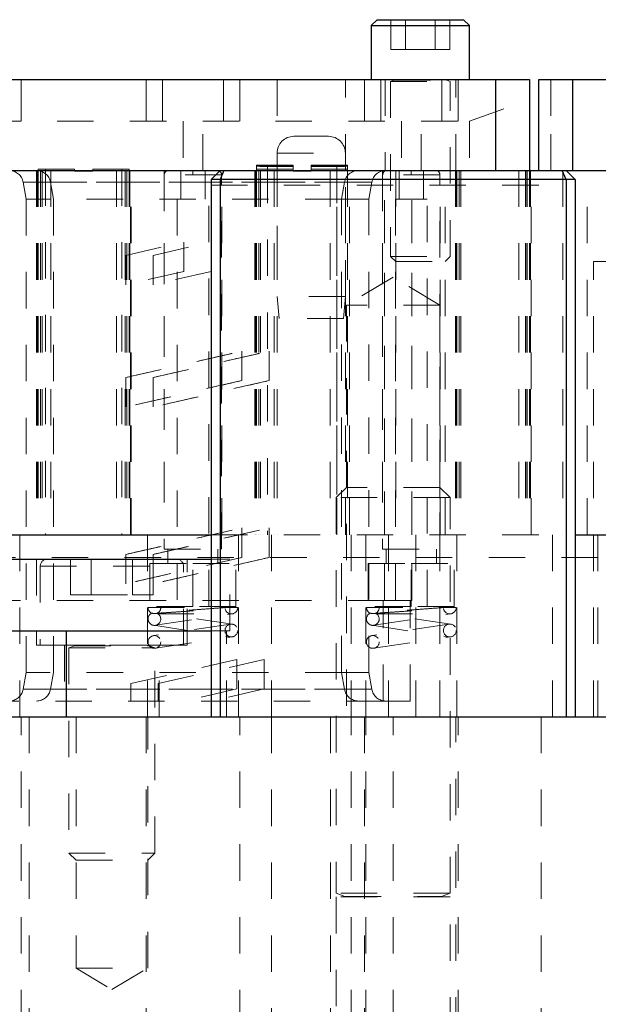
# Model space of a CAD drawing. Header units: inches. Extents: x 1880 to 2363, y -453 to -54.
# Tile 314 of 656: x 2037.41 to 2039, y -279.78 to -277.07. Entities that reach past the tile are written whole.
import ezdxf

# ---------------------------------------------------------------- set-up
doc = ezdxf.new("R2010")
doc.units = ezdxf.units.IN
doc.header["$LTSCALE"] = 0.5
doc.header["$MEASUREMENT"] = 0
doc.linetypes.add('HIDDEN', pattern=[0.225, 0.15, -0.075])
for name, color, linetype in [('DIE-M-S', 8, 'Continuous'), ('DIE-M-S2', 1, 'Continuous'), ('DIE-M-S3', 8, 'Continuous'), ('DSS-M-S', 53, 'Continuous'), ('RAI-M-S', 8, 'Continuous'), ('SVD-M-S', 8, 'Continuous')]:
    doc.layers.add(name, color=color, linetype=linetype)

msp = doc.modelspace()

# ---------------------------------------------------------------- linework, layer by layer
at = {"layer": 'DIE-M-S', "linetype": 'Continuous', "lineweight": 25}
for p, q in [((2037.37667, -277.48637), (2037.95679, -277.48637)), ((2038.90679, -277.48637), (2042.60679, -277.48637)), ((2037.37667, -278.48637), (2037.93179, -278.48637)), ((2038.93179, -278.48637), (2042.58179, -278.48637))]:
    msp.add_line(p, q, dxfattribs=at)
at = {"layer": 'DIE-M-S', "linetype": 'HIDDEN', "lineweight": 18}
for p, q in [((2037.45179, -277.48637), (2037.45179, -278.48637)), ((2037.45291, -277.48637), (2037.45291, -278.48637)), ((2037.45485, -277.48637), (2037.45485, -278.48637)), ((2037.46333, -277.48637), (2037.46333, -278.48637)), ((2037.46775, -277.48637), (2037.46775, -278.48637)), ((2037.49179, -277.48637), (2037.49179, -278.48637)), ((2037.67179, -277.48637), (2037.67179, -278.48637)), ((2037.69584, -277.48637), (2037.69584, -278.48637)), ((2037.70025, -277.48637), (2037.70025, -278.48637)), ((2037.70873, -277.48637), (2037.70873, -278.48637)), ((2037.71067, -278.48637), (2037.71067, -277.48637)), ((2037.71179, -278.48637), (2037.71179, -277.48637)), ((2037.80279, -277.48637), (2037.80279, -278.48637)), ((2037.96079, -278.48637), (2037.96079, -277.48637)), ((2038.05179, -277.48637), (2038.05179, -278.48637)), ((2038.05291, -277.48637), (2038.05291, -278.48637)), ((2038.05485, -277.48637), (2038.05485, -278.48637)), ((2038.06333, -277.48637), (2038.06333, -278.48637)), ((2038.06775, -277.48637), (2038.06775, -278.48637)), ((2038.10482, -277.48637), (2038.10482, -278.48637)), ((2038.11304, -277.48637), (2038.11304, -278.48637)), ((2038.25876, -277.48637), (2038.25876, -278.48637)), ((2038.30054, -278.48637), (2038.30054, -277.48637)), ((2038.31179, -278.48637), (2038.31179, -277.48637)), ((2038.40279, -277.48637), (2038.40279, -278.48637)), ((2038.40797, -278.48637), (2038.40797, -277.48637)), ((2038.43879, -277.48637), (2038.43879, -278.48637)), ((2038.48297, -278.48637), (2038.48297, -277.48637)), ((2038.56079, -278.48637), (2038.56079, -277.48637)), ((2038.57479, -278.48637), (2038.57479, -277.48637)), ((2038.60291, -277.48637), (2038.60291, -278.48637)), ((2038.60485, -277.48637), (2038.60485, -278.48637)), ((2038.60485, -277.48637), (2038.60485, -278.48637)), ((2038.61333, -277.48637), (2038.61333, -278.48637)), ((2038.61333, -277.48637), (2038.61333, -278.48637)), ((2038.61775, -277.48637), (2038.61775, -278.48637)), ((2038.61775, -277.48637), (2038.61775, -278.48637)), ((2038.79584, -277.48637), (2038.79584, -278.48637)), ((2038.79679, -277.48637), (2038.79679, -278.48637)), ((2038.80025, -277.48637), (2038.80025, -278.48637)), ((2038.80873, -277.48637), (2038.80873, -278.48637)), ((2038.81067, -278.48637), (2038.81067, -277.48637)), ((2038.89829, -277.48637), (2038.89829, -278.48637)), ((2038.96529, -278.48637), (2038.96529, -277.48637)), ((2037.93179, -278.48637), (2038.93179, -278.48637))]:
    msp.add_line(p, q, dxfattribs=at)
at = {"layer": 'DIE-M-S2', "linetype": 'HIDDEN', "lineweight": 18}
for p, q in [((2038.05679, -277.4722), (2038.05679, -277.47251)), ((2038.15679, -277.4722), (2038.05679, -277.4722)), ((2038.15679, -277.47222), (2038.05679, -277.47222)), ((2038.15679, -277.47251), (2038.05679, -277.47251)), ((2038.05679, -277.47251), (2038.05679, -277.48313)), ((2038.15679, -277.47251), (2038.15679, -277.4722)), ((2038.15679, -277.47251), (2038.15679, -277.48313)), ((2038.20679, -277.4722), (2038.20679, -277.47251)), ((2038.30679, -277.4722), (2038.20679, -277.4722)), ((2038.30679, -277.47222), (2038.20679, -277.47222)), ((2038.30679, -277.47251), (2038.20679, -277.47251)), ((2038.20679, -277.48313), (2038.20679, -277.47251)), ((2038.30679, -277.4722), (2038.30679, -277.47251)), ((2038.30679, -277.47251), (2038.30679, -277.48313)), ((2037.55679, -277.48313), (2037.45679, -277.48313)), ((2037.45679, -277.48637), (2037.45679, -277.48313)), ((2037.45679, -277.48637), (2037.45679, -278.48637)), ((2037.47679, -277.48313), (2037.47679, -278.48637)), ((2037.55679, -277.48637), (2037.55679, -277.48313)), ((2037.55679, -277.48813), (2037.55679, -277.48637)), ((2037.55679, -277.48813), (2037.60679, -277.48813)), ((2037.70679, -277.48313), (2037.60679, -277.48313)), ((2037.60679, -277.48313), (2037.60679, -277.48637)), ((2037.60679, -277.48813), (2037.60679, -277.48637)), ((2037.68679, -277.48313), (2037.68679, -278.48637)), ((2037.70679, -277.48637), (2037.70679, -277.48313)), ((2037.70679, -277.48637), (2037.70679, -278.48637)), ((2038.15679, -277.48313), (2038.05679, -277.48313)), ((2038.05679, -277.48313), (2038.05679, -277.48637)), ((2038.05679, -277.48637), (2038.05679, -278.48637)), ((2038.08679, -277.4759), (2038.08679, -278.48637)), ((2038.15679, -277.4759), (2038.08679, -277.4759)), ((2038.15679, -277.48637), (2038.15679, -277.48313)), ((2038.15679, -277.48813), (2038.15679, -277.48637)), ((2038.15679, -277.48813), (2038.20679, -277.48813)), ((2038.27679, -277.4759), (2038.20679, -277.4759)), ((2038.30679, -277.48313), (2038.20679, -277.48313)), ((2038.20679, -277.48313), (2038.20679, -277.48637)), ((2038.20679, -277.48813), (2038.20679, -277.48637)), ((2038.27679, -277.4759), (2038.27679, -278.48637)), ((2038.27679, -278.48637), (2038.27679, -277.48637)), ((2038.30679, -277.48313), (2038.30679, -277.48637)), ((2038.30679, -277.48637), (2038.30679, -278.48637)), ((2038.60679, -277.48637), (2038.60679, -278.48637)), ((2038.77679, -277.48637), (2038.77679, -278.48637)), ((2038.80679, -277.48637), (2038.80679, -278.48637))]:
    msp.add_line(p, q, dxfattribs=at)
for centre, start_param, end_param in [((2038.08679, -277.47328), 3.1415927, 4.712389), ((2038.27679, -277.47328), 4.712389, 6.2831853)]:
    msp.add_ellipse(centre, major_axis=(0.03, 0), ratio=0.0874887, start_param=start_param, end_param=end_param, dxfattribs=at)
at = {"layer": 'DIE-M-S3', "linetype": 'HIDDEN', "lineweight": 18}
for p, q in [((2037.96053, -277.49819), (2037.80305, -277.49819)), ((2037.80305, -277.49819), (2037.80305, -278.52574)), ((2037.84833, -277.48637), (2037.84833, -277.56511)), ((2037.88179, -277.49819), (2037.96053, -277.49819)), ((2037.91526, -277.56511), (2037.91526, -277.48637)), ((2037.96053, -278.52574), (2037.96053, -277.49819)), ((2038.56053, -277.49819), (2038.40305, -277.49819)), ((2038.40305, -277.49819), (2038.40305, -278.52574)), ((2038.44833, -277.48637), (2038.44833, -277.56511)), ((2038.48179, -277.49819), (2038.56053, -277.49819)), ((2038.51526, -277.56511), (2038.51526, -277.48637)), ((2038.56053, -278.52574), (2038.56053, -277.49819)), ((2037.83848, -277.56511), (2037.83848, -278.68322)), ((2037.9251, -278.68322), (2037.9251, -277.56511)), ((2038.43848, -277.56511), (2038.5251, -277.56511)), ((2038.43848, -277.56511), (2038.43848, -278.68322)), ((2038.5251, -278.68322), (2038.5251, -277.56511)), ((2037.40679, -278.98637), (2037.40679, -278.48637)), ((2037.75679, -278.48637), (2037.75679, -278.98637)), ((2037.93179, -278.48637), (2038.93179, -278.48637)), ((2038.00679, -278.98637), (2038.00679, -278.48637)), ((2038.09742, -278.48637), (2038.09742, -278.98637)), ((2038.31617, -278.98637), (2038.31617, -278.48637)), ((2038.35679, -278.48637), (2038.35679, -278.98637)), ((2038.41929, -278.98637), (2038.41929, -278.48637)), ((2038.49429, -278.98637), (2038.49429, -278.48637)), ((2038.60679, -278.98637), (2038.60679, -278.48637)), ((2038.86929, -278.48637), (2038.86929, -278.98637)), ((2038.99429, -278.98637), (2038.99429, -278.48637)), ((2037.80305, -278.52574), (2037.96053, -278.52574)), ((2037.81289, -278.52574), (2037.81289, -278.56511)), ((2037.95069, -278.56511), (2037.95069, -278.52574)), ((2038.40305, -278.52574), (2038.56053, -278.52574)), ((2038.41289, -278.52574), (2038.41289, -278.56511)), ((2038.55069, -278.56511), (2038.55069, -278.52574)), ((2036.89429, -278.54887), (2040.51929, -278.54887)), ((2037.76368, -278.56511), (2037.88179, -278.56511)), ((2037.76368, -278.56511), (2037.76368, -278.68322)), ((2037.88179, -278.68322), (2037.88179, -278.56511)), ((2037.88179, -278.56511), (2037.9999, -278.56511)), ((2037.9999, -278.68322), (2037.9999, -278.56511)), ((2038.36368, -278.56511), (2038.48179, -278.56511)), ((2038.36368, -278.56511), (2038.36368, -278.68322)), ((2038.48179, -278.68322), (2038.48179, -278.56511)), ((2038.48179, -278.56511), (2038.5999, -278.56511)), ((2038.5999, -278.68322), (2038.5999, -278.56511)), ((2037.88179, -278.68322), (2037.76368, -278.68322)), ((2037.9999, -278.68322), (2037.88179, -278.68322)), ((2038.48179, -278.68322), (2038.36368, -278.68322)), ((2038.5999, -278.68322), (2038.48179, -278.68322))]:
    msp.add_line(p, q, dxfattribs=at)
at = {"layer": 'DIE-M-S3', "linetype": 'Continuous', "lineweight": 25}
for p, q in [((2037.37667, -278.48637), (2037.93179, -278.48637)), ((2038.93179, -278.48637), (2042.58179, -278.48637))]:
    msp.add_line(p, q, dxfattribs=at)
at = {"layer": 'DIE-M-S3', "linetype": 'HIDDEN', "lineweight": 18}
for centre, start, end in [((2037.81486, -277.49819), 90, 180), ((2037.94872, -277.49819), 0, 90), ((2038.41486, -277.49819), 90, 180), ((2038.54872, -277.49819), 0, 90)]:
    msp.add_arc(centre, 0.01181, start, end, dxfattribs=at)
for points in [[(2037.88179, -277.49819), (2037.88179, -277.49651), (2037.88179, -277.49303), (2037.88179, -277.48907), (2037.88179, -277.48676), (2037.88179, -277.4865), (2037.88179, -277.48637)], [(2038.48179, -277.49819), (2038.48179, -277.49651), (2038.48179, -277.49303), (2038.48179, -277.48907), (2038.48179, -277.48676), (2038.48179, -277.4865), (2038.48179, -277.48637)]]:
    msp.add_open_spline(points, degree=3, knots=[0, 0, 0, 0, 0.2702613, 0.5624294, 0.7897364, 1, 1, 1, 1], dxfattribs=at)
at = {"layer": 'DSS-M-S', "linetype": 'Continuous', "lineweight": 25}
for p, q in [((2037.95679, -277.48637), (2037.93179, -277.51137)), ((2037.96715, -277.48637), (2037.95679, -277.51137)), ((2037.95679, -277.48637), (2037.96715, -277.48637)), ((2037.96715, -277.48637), (2038.89644, -277.48637)), ((2038.90679, -277.51137), (2038.89644, -277.48637)), ((2038.89644, -277.48637), (2038.90679, -277.48637)), ((2038.93179, -277.51137), (2038.90679, -277.48637)), ((2037.93179, -277.51137), (2037.93179, -278.98637)), ((2037.95679, -277.51137), (2037.93179, -277.51137)), ((2037.95679, -277.51137), (2037.95679, -278.98637)), ((2038.90679, -277.51137), (2037.95679, -277.51137)), ((2038.90679, -277.51137), (2038.90679, -278.98637)), ((2038.93179, -277.51137), (2038.90679, -277.51137)), ((2038.93179, -277.51137), (2038.93179, -278.98637)), ((2036.79237, -278.75015), (2037.53415, -278.75015)), ((2037.53415, -278.98637), (2037.53415, -278.75015)), ((2034.68179, -278.98637), (2047.18179, -278.98637))]:
    msp.add_line(p, q, dxfattribs=at)
at = {"layer": 'DSS-M-S', "linetype": 'HIDDEN', "lineweight": 18}
for p, q in [((2038.40797, -278.66748), (2038.40797, -277.48637)), ((2038.48297, -278.66748), (2038.48297, -277.48637)), ((2037.41557, -277.51891), (2038.29623, -277.51891)), ((2037.41557, -277.51891), (2037.42372, -277.56511)), ((2037.49057, -277.51891), (2038.37123, -277.51891)), ((2037.49057, -277.51891), (2037.49872, -277.56511)), ((2037.93179, -277.52637), (2038.93179, -277.52637)), ((2038.28986, -277.56511), (2038.29801, -277.51891)), ((2038.36486, -277.56511), (2038.37301, -277.51891)), ((2038.28986, -277.56511), (2037.42372, -277.56511)), ((2037.42372, -277.56511), (2037.42372, -278.86433)), ((2037.49872, -277.56511), (2037.49872, -278.86433)), ((2038.36486, -277.56511), (2038.28986, -277.56511)), ((2038.28986, -278.86433), (2038.28986, -277.56511)), ((2038.36486, -278.86433), (2038.36486, -277.56511)), ((2037.69716, -277.71949), (2037.85679, -277.68322)), ((2037.77216, -277.71949), (2037.93179, -277.68322)), ((2037.77216, -277.71949), (2037.93179, -277.68322)), ((2037.85679, -277.68322), (2037.85679, -277.76397)), ((2037.69716, -277.71949), (2037.69716, -277.80024)), ((2037.77216, -277.71949), (2037.77216, -277.80024)), ((2037.85679, -277.76397), (2037.69716, -277.80024)), ((2037.85679, -277.76397), (2037.69716, -277.80024)), ((2037.93179, -277.76397), (2037.77216, -277.80024)), ((2037.93179, -277.76397), (2037.77216, -277.80024)), ((2038.43179, -277.77916), (2038.30329, -277.85637)), ((2038.56029, -277.85637), (2038.43179, -277.77916)), ((2038.56029, -277.85637), (2038.30329, -277.85637)), ((2038.30329, -277.85637), (2038.30329, -278.98637)), ((2038.56029, -278.98637), (2038.56029, -277.85637)), ((2037.69716, -278.05494), (2038.01642, -277.98241)), ((2037.77216, -278.05494), (2038.09142, -277.98241)), ((2038.01642, -278.06316), (2038.01642, -277.98241)), ((2038.09142, -278.06316), (2038.09142, -277.98241)), ((2037.69716, -278.05494), (2037.69716, -278.13569)), ((2038.01642, -278.06316), (2037.69716, -278.13569)), ((2037.77216, -278.05494), (2037.77216, -278.13569)), ((2038.09142, -278.06316), (2037.77216, -278.13569)), ((2037.69716, -278.54051), (2038.01642, -278.46797)), ((2037.77216, -278.54051), (2038.09142, -278.46797)), ((2038.01642, -278.54872), (2038.01642, -278.46797)), ((2038.09142, -278.54872), (2038.09142, -278.46797)), ((2037.69716, -278.54051), (2037.69716, -278.62125)), ((2038.01642, -278.54872), (2037.69716, -278.62125)), ((2037.77216, -278.54051), (2037.77216, -278.62125)), ((2038.09142, -278.54872), (2037.77216, -278.62125)), ((2038.40797, -278.66748), (2037.30561, -278.66748)), ((2038.40404, -278.94307), (2038.40404, -278.66748)), ((2038.48297, -278.66748), (2038.40797, -278.66748)), ((2038.47904, -278.94307), (2038.47904, -278.66748)), ((2037.71134, -278.89537), (2038.00225, -278.82927)), ((2037.78634, -278.89537), (2038.07725, -278.82927)), ((2038.00225, -278.91002), (2038.00225, -278.82927)), ((2038.07725, -278.91002), (2038.07725, -278.82927)), ((2037.42372, -278.86433), (2037.41557, -278.91053)), ((2038.28986, -278.86433), (2037.42372, -278.86433)), ((2037.49872, -278.86433), (2037.49057, -278.91053)), ((2038.36486, -278.86433), (2038.28986, -278.86433)), ((2038.29801, -278.91053), (2038.28986, -278.86433)), ((2038.37301, -278.91053), (2038.36486, -278.86433)), ((2037.71134, -278.89537), (2037.71134, -278.94307)), ((2037.78634, -278.89537), (2037.78634, -278.94307)), ((2037.41557, -278.91053), (2038.29623, -278.91053)), ((2037.49057, -278.91053), (2038.37123, -278.91053)), ((2038.00225, -278.91002), (2037.85679, -278.94307)), ((2038.07725, -278.91002), (2037.93179, -278.94307)), ((2038.40404, -278.94307), (2037.30955, -278.94307)), ((2038.47904, -278.94307), (2038.40404, -278.94307)), ((2037.41029, -281.23637), (2037.41029, -278.98637)), ((2037.43179, -278.98637), (2037.43179, -281.23637)), ((2037.5608, -278.98637), (2037.5608, -279.67637)), ((2037.75329, -278.98637), (2037.75329, -281.23637)), ((2037.75765, -279.67637), (2037.75765, -278.98637)), ((2038.01029, -281.23637), (2038.01029, -278.98637)), ((2038.09742, -278.98637), (2038.09742, -281.23637)), ((2038.25979, -278.98637), (2038.25979, -280.85637)), ((2038.31617, -281.23637), (2038.31617, -278.98637)), ((2038.35329, -278.98637), (2038.35329, -281.23637)), ((2038.35679, -281.23637), (2038.35679, -278.98637)), ((2038.43179, -281.23637), (2038.43179, -278.98637)), ((2038.60379, -280.85637), (2038.60379, -278.98637)), ((2038.61029, -281.23637), (2038.61029, -278.98637)), ((2038.83804, -278.98637), (2038.83804, -281.23637)), ((2037.5608, -279.67637), (2037.75765, -279.67637)), ((2037.5608, -279.67637), (2037.65923, -279.73551)), ((2037.65923, -279.73551), (2037.75765, -279.67637))]:
    msp.add_line(p, q, dxfattribs=at)
for centre, start, end in [((2037.3768, -277.52574), 10, 90), ((2037.4518, -277.52574), 10, 90), ((2038.33678, -277.52574), 90, 170), ((2038.41178, -277.52574), 90, 170), ((2037.3768, -278.9037), 270.00001, 350), ((2037.4518, -278.9037), 270.00001, 350), ((2038.33678, -278.9037), 190, 269.99999), ((2038.41178, -278.9037), 190, 269.99999)]:
    msp.add_arc(centre, 0.03937, start, end, dxfattribs=at)
for points in [[(2037.69716, -278.05494), (2037.75037, -278.04285), (2037.85679, -278.01868), (2037.96321, -277.9945), (2038.01642, -277.98241)], [(2037.77216, -278.05494), (2037.82537, -278.04285), (2037.93179, -278.01868), (2038.03821, -277.9945), (2038.09142, -277.98241)], [(2038.01642, -278.06316), (2037.96321, -278.07524), (2037.85679, -278.09942), (2037.75037, -278.1236), (2037.69716, -278.13569)], [(2038.09142, -278.06316), (2038.03821, -278.07524), (2037.93179, -278.09942), (2037.82537, -278.1236), (2037.77216, -278.13569)], [(2037.69716, -278.54051), (2037.75037, -278.52842), (2037.85679, -278.50424), (2037.96321, -278.48006), (2038.01642, -278.46797)], [(2037.77216, -278.54051), (2037.82537, -278.52842), (2037.93179, -278.50424), (2038.03821, -278.48006), (2038.09142, -278.46797)], [(2038.01642, -278.54872), (2037.96321, -278.56081), (2037.85679, -278.58499), (2037.75037, -278.60917), (2037.69716, -278.62125)], [(2038.09142, -278.54872), (2038.03821, -278.56081), (2037.93179, -278.58499), (2037.82537, -278.60917), (2037.77216, -278.62125)]]:
    msp.add_open_spline(points, degree=3, dxfattribs=at)
at = {"layer": 'RAI-M-S', "linetype": 'Continuous', "lineweight": 25}
for p, q in [((2037.37667, -277.23637), (2038.71379, -277.23637)), ((2038.71379, -277.48637), (2038.71379, -277.23637)), ((2038.71379, -277.23637), (2038.80679, -277.23637)), ((2038.80679, -277.23637), (2038.80679, -277.48637)), ((2038.83179, -277.48637), (2038.83179, -277.23637)), ((2038.83179, -277.23637), (2038.92479, -277.23637)), ((2038.92479, -277.23637), (2038.92479, -277.48637)), ((2038.92479, -277.23637), (2042.33879, -277.23637))]:
    msp.add_line(p, q, dxfattribs=at)
at = {"layer": 'RAI-M-S', "linetype": 'HIDDEN', "lineweight": 18}
for p, q in [((2037.41024, -277.35137), (2037.41024, -277.23637)), ((2037.41024, -277.23637), (2037.41024, -277.35137)), ((2037.75335, -277.23637), (2037.75335, -277.35137)), ((2037.75335, -277.35137), (2037.75335, -277.23637)), ((2037.79795, -277.35137), (2037.79795, -277.23637)), ((2037.79795, -277.23637), (2037.79795, -277.35137)), ((2037.96564, -277.23637), (2037.96564, -277.35137)), ((2037.96564, -277.35137), (2037.96564, -277.23637)), ((2038.01024, -277.35137), (2038.01024, -277.23637)), ((2038.01024, -277.23637), (2038.01024, -277.35137)), ((2038.11304, -277.23637), (2038.11304, -277.48637)), ((2038.30054, -277.48637), (2038.30054, -277.23637)), ((2038.35335, -277.23637), (2038.35335, -277.35137)), ((2038.35335, -277.35137), (2038.35335, -277.23637)), ((2038.39795, -277.35137), (2038.39795, -277.23637)), ((2038.39795, -277.23637), (2038.39795, -277.35137)), ((2038.40979, -277.23637), (2038.40979, -277.48637)), ((2038.56564, -277.23637), (2038.56564, -277.35137)), ((2038.56564, -277.35137), (2038.56564, -277.23637)), ((2038.60379, -277.48637), (2038.60379, -277.23637)), ((2038.61024, -277.35137), (2038.61024, -277.23637)), ((2038.61024, -277.23637), (2038.61024, -277.35137)), ((2038.71379, -277.23637), (2038.71379, -277.32522)), ((2038.71379, -277.32522), (2038.71379, -277.23637)), ((2038.71379, -277.23637), (2038.71379, -277.48637)), ((2038.86469, -277.48637), (2038.86469, -277.23637)), ((2038.86469, -277.23637), (2038.86469, -277.48637)), ((2038.92479, -277.48637), (2038.92479, -277.23637)), ((2038.64194, -277.35137), (2038.80679, -277.29137)), ((2037.30892, -277.35137), (2037.85466, -277.35137)), ((2037.85466, -277.35137), (2037.85466, -277.48637)), ((2037.90892, -277.48637), (2037.90892, -277.35137)), ((2037.90892, -277.35137), (2038.45466, -277.35137)), ((2038.45466, -277.35137), (2038.45466, -277.48637)), ((2038.50892, -277.48637), (2038.50892, -277.35137)), ((2038.50892, -277.35137), (2038.64194, -277.35137)), ((2038.64194, -277.35137), (2038.64194, -277.48637))]:
    msp.add_line(p, q, dxfattribs=at)
at = {"layer": 'SVD-M-S', "linetype": 'Continuous', "lineweight": 25}
for p, q in [((2038.38819, -277.07237), (2038.37179, -277.08877)), ((2038.37179, -277.08877), (2038.37179, -277.23637)), ((2038.37179, -277.08877), (2038.64179, -277.08877)), ((2038.38819, -277.07237), (2038.62539, -277.07237)), ((2038.64179, -277.08877), (2038.62539, -277.07237)), ((2038.64179, -277.23637), (2038.64179, -277.08877)), ((2037.37667, -278.5533), (2037.80834, -278.5533)), ((2037.80834, -278.5533), (2037.93179, -278.5533)), ((2037.53415, -278.75015), (2037.93179, -278.75015))]:
    msp.add_line(p, q, dxfattribs=at)
at = {"layer": 'SVD-M-S', "linetype": 'HIDDEN', "lineweight": 18}
for p, q in [((2038.4256, -277.15437), (2038.4256, -277.07237)), ((2038.4662, -277.15437), (2038.4662, -277.07237)), ((2038.54739, -277.15437), (2038.54739, -277.07237)), ((2038.58798, -277.15437), (2038.58798, -277.07237)), ((2038.4256, -277.15437), (2038.4662, -277.15437)), ((2038.4662, -277.15437), (2038.54739, -277.15437)), ((2038.54739, -277.15437), (2038.58798, -277.15437)), ((2038.42479, -277.23637), (2038.42479, -277.23677)), ((2038.42479, -277.23677), (2038.58879, -277.23677)), ((2038.4346, -277.2383), (2038.42479, -277.24186)), ((2038.42479, -277.24186), (2038.58879, -277.24186)), ((2038.42479, -277.24186), (2038.42479, -277.72237)), ((2038.4346, -277.2383), (2038.57899, -277.2383)), ((2038.58879, -277.24186), (2038.57899, -277.2383)), ((2038.58879, -277.23677), (2038.58879, -277.23637)), ((2038.58879, -277.72237), (2038.58879, -277.24186)), ((2038.25454, -277.39262), (2038.15904, -277.39262)), ((2038.11304, -277.43862), (2038.30054, -277.43862)), ((2038.11304, -277.43862), (2038.11304, -277.83262)), ((2038.30054, -277.83262), (2038.30054, -277.43862)), ((2038.42479, -277.72237), (2038.58879, -277.72237)), ((2038.42479, -277.72237), (2038.43879, -277.73637)), ((2038.43879, -277.73637), (2038.57479, -277.73637)), ((2038.57479, -277.73637), (2038.58879, -277.72237)), ((2038.98179, -277.73637), (2039.06379, -277.73637)), ((2038.98179, -278.98637), (2038.98179, -277.73637)), ((2038.30054, -277.83262), (2038.11304, -277.83262)), ((2038.11304, -277.83262), (2038.11829, -277.89262)), ((2038.29529, -277.89262), (2038.30054, -277.83262)), ((2038.29529, -277.89262), (2038.11829, -277.89262)), ((2038.30329, -278.35637), (2038.27554, -278.38412)), ((2038.56029, -278.35637), (2038.30329, -278.35637)), ((2038.58804, -278.38412), (2038.56029, -278.35637)), ((2038.58804, -278.38412), (2038.27554, -278.38412)), ((2038.27554, -278.38412), (2038.27554, -279.47088)), ((2038.58804, -279.47088), (2038.58804, -278.38412)), ((2037.45254, -278.5533), (2037.45254, -278.78952)), ((2037.54558, -278.65173), (2037.54558, -278.5533)), ((2037.6024, -278.65173), (2037.6024, -278.5533)), ((2037.71606, -278.65173), (2037.71606, -278.5533)), ((2037.77288, -278.65173), (2037.77288, -278.5533)), ((2037.86592, -278.78952), (2037.86592, -278.5533)), ((2037.93179, -278.5533), (2037.98325, -278.5533)), ((2037.98319, -278.75015), (2037.98319, -278.5533)), ((2037.98325, -278.75015), (2037.98325, -278.5533)), ((2037.46238, -278.57299), (2037.85425, -278.57299)), ((2037.46238, -278.57299), (2037.46238, -278.78952)), ((2037.85608, -278.78952), (2037.85608, -278.57299)), ((2037.54558, -278.65173), (2037.6024, -278.65173)), ((2037.6024, -278.65173), (2037.71606, -278.65173)), ((2037.71606, -278.65173), (2037.77288, -278.65173)), ((2037.75854, -278.68637), (2037.97004, -278.68637)), ((2038.35854, -278.68637), (2038.57004, -278.68637)), ((2037.77862, -278.73518), (2037.99012, -278.70368)), ((2037.78461, -278.70387), (2037.98754, -278.70387)), ((2037.99012, -278.73207), (2037.79546, -278.70307)), ((2038.37862, -278.73518), (2038.59012, -278.70368)), ((2038.38461, -278.70387), (2038.58754, -278.70387)), ((2038.59012, -278.73207), (2038.39546, -278.70307)), ((2037.98496, -278.73207), (2037.77346, -278.76357)), ((2037.77346, -278.73518), (2037.98496, -278.76668)), ((2038.58496, -278.73207), (2038.37346, -278.76357)), ((2038.37346, -278.73518), (2038.58496, -278.76668)), ((2037.77862, -278.79818), (2037.99012, -278.76668)), ((2037.93179, -278.75015), (2037.98325, -278.75015)), ((2037.97419, -278.98637), (2037.97419, -278.75015)), ((2038.37862, -278.79818), (2038.59012, -278.76668)), ((2037.45254, -278.78952), (2037.76926, -278.78952)), ((2037.52931, -278.78952), (2037.52931, -278.98637)), ((2037.54112, -278.78952), (2037.54112, -278.78992)), ((2037.54112, -278.78992), (2037.77734, -278.78992)), ((2037.55661, -278.79144), (2037.54112, -278.79708)), ((2037.54112, -278.79708), (2037.77734, -278.79708)), ((2037.54112, -278.79708), (2037.54112, -279.36039)), ((2037.55661, -278.79144), (2037.7601, -278.79144)), ((2037.77734, -278.79708), (2037.76185, -278.79144)), ((2037.76926, -278.78952), (2037.86592, -278.78952)), ((2037.77734, -278.78992), (2037.77734, -278.78952)), ((2037.77734, -279.36039), (2037.77734, -278.79708)), ((2037.78915, -278.98637), (2037.78915, -278.78952)), ((2037.54112, -279.36039), (2037.77734, -279.36039)), ((2037.54112, -279.36039), (2037.5608, -279.38008)), ((2037.75765, -279.38008), (2037.77734, -279.36039)), ((2037.5608, -279.38008), (2037.75765, -279.38008)), ((2038.58804, -279.47088), (2038.27554, -279.47088)), ((2038.27554, -279.47088), (2038.2991, -279.47945)), ((2038.56449, -279.47945), (2038.58804, -279.47088)), ((2038.58804, -279.48098), (2038.27554, -279.48098)), ((2038.27554, -279.48098), (2038.27554, -280.85637)), ((2038.2991, -279.47945), (2038.56268, -279.47945)), ((2038.58804, -280.85637), (2038.58804, -279.48098))]:
    msp.add_line(p, q, dxfattribs=at)
for centre in [(2037.98754, -278.74937), (2038.58754, -278.74937), (2037.77604, -278.78087), (2038.37604, -278.78087)]:
    msp.add_circle(centre, 0.0175, dxfattribs=at)
for centre, radius, start, end in [((2038.43433, -277.23756), 0.000787, 290, 90), ((2038.57926, -277.23756), 0.000787, 90, 250), ((2038.15904, -277.43862), 0.046, 90, 180), ((2038.25454, -277.43862), 0.046, 0, 90), ((2037.48206, -278.57299), 0.01969, 90, 180), ((2037.83639, -278.57299), 0.01969, 0, 90), ((2037.77604, -278.68637), 0.0175, 180, 244.1949), ((2037.77604, -278.68637), 0.0175, 294.60211, 0), ((2037.98754, -278.68637), 0.0175, 188.47114, 0), ((2038.37604, -278.68637), 0.0175, 180, 244.1949), ((2038.37604, -278.68637), 0.0175, 294.60211, 0), ((2038.58754, -278.68637), 0.0175, 188.47114, 0), ((2037.77604, -278.71787), 0.0175, 115.84193, 64.15807), ((2038.37604, -278.71787), 0.0175, 115.84193, 64.15807), ((2037.55634, -278.79071), 0.000787, 290, 90), ((2037.76212, -278.79071), 0.000787, 90, 250), ((2038.29883, -279.48019), 0.000787, 270, 70), ((2038.56476, -279.48019), 0.000787, 110, 270)]:
    msp.add_arc(centre, radius, start, end, dxfattribs=at)
for points, knots in [([(2037.97004, -278.68637), (2037.96883, -278.68646), (2037.95797, -278.68727), (2037.9334, -278.68911), (2037.8937, -278.69212), (2037.85362, -278.69521), (2037.81763, -278.69805), (2037.78969, -278.70031), (2037.77168, -278.70183), (2037.7695, -278.70203), (2037.76841, -278.70212)], [0, 0, 0, 0, 0.0183197, 0.1635643, 0.3063496, 0.4467904, 0.5854506, 0.7233058, 0.8622416, 1, 1, 1, 1]), ([(2037.78367, -278.70212), (2037.78377, -278.70212), (2037.7842, -278.70209), (2037.79144, -278.70162), (2037.81075, -278.70033), (2037.83791, -278.69847), (2037.86923, -278.69627), (2037.901, -278.694), (2037.92972, -278.69192), (2037.95254, -278.69025), (2037.96417, -278.6894), (2037.96802, -278.68912), (2037.96918, -278.68903), (2037.96959, -278.689), (2037.9699, -278.68898), (2037.97007, -278.68896), (2037.97021, -278.68895), (2037.97022, -278.68895), (2037.97023, -278.68895)], [0, 0, 0, 0, 0.03098211, 0.13909616, 0.2504876, 0.36232093, 0.47307836, 0.5820155, 0.68890031, 0.79398709, 0.89894063, 0.9391461, 0.94917767, 0.96667595, 0.97104888, 0.98044093, 0.98998471, 1, 1, 1, 1]), ([(2037.97004, -278.68637), (2037.97623, -278.68637), (2037.99087, -278.68637), (2038.00291, -278.68637), (2038.00442, -278.68637), (2038.00504, -278.68637)], [0, 0, 0, 0, 0.2983871, 0.7068158, 1, 1, 1, 1]), ([(2038.57004, -278.68637), (2038.56883, -278.68646), (2038.55797, -278.68727), (2038.5334, -278.68911), (2038.4937, -278.69212), (2038.45362, -278.69521), (2038.41763, -278.69805), (2038.38969, -278.70031), (2038.37168, -278.70183), (2038.3695, -278.70203), (2038.36841, -278.70212)], [0, 0, 0, 0, 0.0183197, 0.1635643, 0.3063496, 0.4467904, 0.5854506, 0.7233058, 0.8622416, 1, 1, 1, 1]), ([(2038.38367, -278.70212), (2038.38377, -278.70212), (2038.3842, -278.70209), (2038.39144, -278.70162), (2038.41075, -278.70033), (2038.43791, -278.69847), (2038.46923, -278.69627), (2038.501, -278.694), (2038.52972, -278.69192), (2038.55254, -278.69025), (2038.56417, -278.6894), (2038.56802, -278.68912), (2038.56918, -278.68903), (2038.56959, -278.689), (2038.5699, -278.68898), (2038.57007, -278.68896), (2038.57021, -278.68895), (2038.57022, -278.68895), (2038.57023, -278.68895)], [0, 0, 0, 0, 0.03098211, 0.13909616, 0.2504876, 0.36232093, 0.47307836, 0.5820155, 0.68890031, 0.79398709, 0.89894063, 0.9391461, 0.94917767, 0.96667595, 0.97104888, 0.98044093, 0.98998471, 1, 1, 1, 1]), ([(2038.57004, -278.68637), (2038.57623, -278.68637), (2038.59087, -278.68637), (2038.60291, -278.68637), (2038.60442, -278.68637), (2038.60504, -278.68637)], [0, 0, 0, 0, 0.2983871, 0.7068158, 1, 1, 1, 1]), ([(2037.78367, -278.70212), (2037.78468, -278.70222), (2037.78618, -278.70237), (2037.79363, -278.7031), (2037.79774, -278.7035), (2037.79968, -278.70371), (2037.80044, -278.70381), (2037.80063, -278.70385), (2037.80058, -278.70387), (2037.80044, -278.70388), (2037.8002, -278.70387), (2037.79991, -278.70387), (2037.79943, -278.70385), (2037.79826, -278.7038), (2037.79453, -278.7036), (2037.78556, -278.70309), (2037.77384, -278.70242), (2037.76873, -278.70214), (2037.76846, -278.70213), (2037.76841, -278.70212)], [0, 0, 0, 0, 0.23796142, 0.35586481, 0.41395627, 0.44300957, 0.45767228, 0.46502019, 0.46814497, 0.47130467, 0.47318958, 0.47507535, 0.47774085, 0.48267955, 0.49891534, 0.56383282, 0.73653813, 0.95560216, 1, 1, 1, 1]), ([(2038.38367, -278.70212), (2038.38468, -278.70222), (2038.38618, -278.70237), (2038.39363, -278.7031), (2038.39774, -278.7035), (2038.39968, -278.70371), (2038.40044, -278.70381), (2038.40063, -278.70385), (2038.40058, -278.70387), (2038.40044, -278.70388), (2038.4002, -278.70387), (2038.39991, -278.70387), (2038.39943, -278.70385), (2038.39826, -278.7038), (2038.39453, -278.7036), (2038.38556, -278.70309), (2038.37384, -278.70242), (2038.36873, -278.70214), (2038.36846, -278.70213), (2038.36841, -278.70212)], [0, 0, 0, 0, 0.23796142, 0.35586481, 0.41395627, 0.44300957, 0.45767228, 0.46502019, 0.46814497, 0.47130467, 0.47318958, 0.47507535, 0.47774085, 0.48267955, 0.49891534, 0.56383282, 0.73653813, 0.95560216, 1, 1, 1, 1])]:
    msp.add_open_spline(points, degree=3, knots=knots, dxfattribs=at)

doc.saveas('drawing.dxf')
